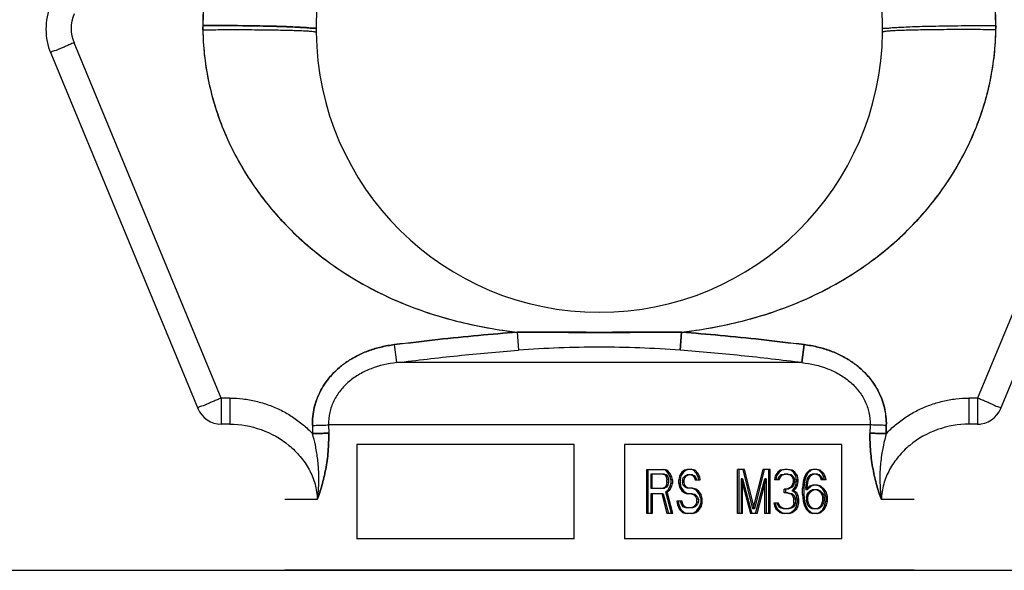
# Model space of a CAD drawing. Header units: millimetres. Extents: x 0 to 297, y 0 to 210.
# Tile 337 of 499: x 162.958 to 164.053, y 161.41 to 162.023. Entities that reach past the tile are written whole.
import ezdxf

# ---------------------------------------------------------------- set-up
doc = ezdxf.new("R2010")
doc.units = ezdxf.units.MM
doc.header["$LTSCALE"] = 16.335
doc.layers.get('0').update_dxf_attribs({"linetype": 'CONTINUOUS'})
doc.layers.add('001-M31079-X02', color=7, linetype='CONTINUOUS')

msp = doc.modelspace()

# ---------------------------------------------------------------- linework, layer by layer
at = {"color": 7, "linetype": 'Continuous'}
msp.add_line((161.7998, 161.4105), (164.6908, 161.4105), dxfattribs=at)
at = {"layer": '001-M31079-X02', "color": 7, "linetype": 'Continuous'}
for p, q in [((163.1613, 162.0166), (163.1613, 162.0118)), ((163.1613, 162.0166), (163.1613, 162.0134)), ((164.0433, 162.0118), (164.0433, 162.0166)), ((164.0433, 162.0118), (164.0433, 162.015)), ((163.2831, 161.5716), (163.2833, 161.5625)), ((163.9215, 161.5716), (163.9214, 161.5625))]:
    msp.add_line(p, q, dxfattribs=at)
at = {"layer": '001-M31079-X02', "color": 9, "linetype": 'Continuous'}
for p, q in [((164.0433, 162.0166), (164.0433, 162.0134)), ((163.1613, 162.0118), (163.1613, 162.015)), ((163.1817, 161.6021), (163.018, 161.9973)), ((164.1866, 161.9973), (164.0229, 161.6021)), ((162.9921, 161.9857), (163.1562, 161.5896)), ((164.0484, 161.5896), (164.2125, 161.9857)), ((163.5109, 161.6753), (163.5123, 161.6553)), ((163.5109, 161.6753), (163.5123, 161.6553)), ((163.6923, 161.6553), (163.6937, 161.6753)), ((163.6937, 161.6753), (163.6923, 161.6553)), ((163.3769, 161.6415), (163.3744, 161.6615)), ((163.3769, 161.6415), (163.3744, 161.6615)), ((163.8302, 161.6615), (163.8277, 161.6415)), ((163.8277, 161.6415), (163.8302, 161.6615)), ((163.8277, 161.6415), (163.3769, 161.6415)), ((163.1912, 161.6021), (163.1817, 161.6021)), ((163.1817, 161.6021), (163.1817, 161.5731)), ((163.1912, 161.6021), (163.1912, 161.5731)), ((164.0229, 161.6021), (164.0134, 161.6021)), ((164.0134, 161.6021), (164.0134, 161.5731)), ((164.0229, 161.6021), (164.0229, 161.5731)), ((163.1817, 161.5731), (163.1787, 161.5726)), ((163.1912, 161.5731), (163.1817, 161.5731)), ((163.2831, 161.5716), (163.2833, 161.5625)), ((163.9035, 161.5723), (163.3011, 161.5723)), ((163.9214, 161.5625), (163.9215, 161.5716)), ((164.0229, 161.5731), (164.0134, 161.5731)), ((164.0229, 161.5731), (164.0259, 161.5726)), ((163.2886, 161.4891), (163.2523, 161.4891)), ((163.9523, 161.4891), (163.916, 161.4891))]:
    msp.add_line(p, q, dxfattribs=at)
at = {"layer": '001-M31079-X02', "color": 6, "linetype": 'Continuous'}
for p, q in [((163.3011, 161.5723), (163.3013, 161.5632)), ((163.9035, 161.5723), (163.9033, 161.5632)), ((163.5743, 161.5505), (163.3326, 161.5505)), ((163.3326, 161.5505), (163.3326, 161.4455)), ((163.5743, 161.4455), (163.5743, 161.5505)), ((163.872, 161.5505), (163.6303, 161.5505)), ((163.6303, 161.5505), (163.6303, 161.4455)), ((163.872, 161.4455), (163.872, 161.5505)), ((163.6551, 161.5228), (163.6741, 161.5228)), ((163.6551, 161.4738), (163.6551, 161.5228)), ((163.6567, 161.4738), (163.6567, 161.5228)), ((163.6748, 161.5176), (163.6594, 161.5176)), ((163.6594, 161.5176), (163.6594, 161.502)), ((163.661, 161.502), (163.661, 161.5176)), ((163.6761, 161.5218), (163.6725, 161.5228)), ((163.6732, 161.5176), (163.6754, 161.5166)), ((163.6777, 161.5218), (163.6741, 161.5228)), ((163.6748, 161.5176), (163.677, 161.5166)), ((163.677, 161.5166), (163.6754, 161.5166)), ((163.6754, 161.5166), (163.6768, 161.5145)), ((163.6777, 161.5218), (163.6761, 161.5218)), ((163.679, 161.5186), (163.6761, 161.5218)), ((163.6784, 161.5145), (163.6768, 161.5145)), ((163.6768, 161.5145), (163.6775, 161.5113)), ((163.677, 161.5166), (163.6784, 161.5145)), ((163.6806, 161.5186), (163.6777, 161.5218)), ((163.6784, 161.5145), (163.6791, 161.5113)), ((163.6806, 161.5186), (163.679, 161.5186)), ((163.6812, 161.5145), (163.679, 161.5186)), ((163.6828, 161.5145), (163.6806, 161.5186)), ((163.6828, 161.5145), (163.6812, 161.5145)), ((163.6819, 161.5113), (163.6812, 161.5145)), ((163.6835, 161.5113), (163.6828, 161.5145)), ((163.6913, 161.5155), (163.6906, 161.5113)), ((163.6942, 161.5197), (163.6913, 161.5155)), ((163.6929, 161.5155), (163.6913, 161.5155)), ((163.6929, 161.5155), (163.6922, 161.5113)), ((163.6958, 161.5197), (163.6929, 161.5155)), ((163.6971, 161.5218), (163.6942, 161.5197)), ((163.6958, 161.5197), (163.6942, 161.5197)), ((163.6949, 161.5103), (163.6956, 161.5134)), ((163.6956, 161.5134), (163.6978, 161.5155)), ((163.6973, 161.5134), (163.6956, 161.5134)), ((163.6987, 161.5218), (163.6958, 161.5197)), ((163.6965, 161.5103), (163.6973, 161.5134)), ((163.7, 161.5228), (163.6971, 161.5218)), ((163.6987, 161.5218), (163.6971, 161.5218)), ((163.6973, 161.5134), (163.6994, 161.5155)), ((163.6978, 161.5155), (163.7, 161.5166)), ((163.6994, 161.5155), (163.6978, 161.5155)), ((163.7016, 161.5228), (163.6987, 161.5218)), ((163.6994, 161.5155), (163.7016, 161.5166)), ((163.7052, 161.5228), (163.7, 161.5228)), ((163.706, 161.5166), (163.7, 161.5166)), ((163.7072, 161.5218), (163.7036, 161.5228)), ((163.7043, 161.5166), (163.7065, 161.5155)), ((163.7089, 161.5218), (163.7052, 161.5228)), ((163.706, 161.5166), (163.7081, 161.5155)), ((163.7081, 161.5155), (163.7065, 161.5155)), ((163.7065, 161.5155), (163.708, 161.5134)), ((163.7089, 161.5218), (163.7072, 161.5218)), ((163.7101, 161.5186), (163.7072, 161.5218)), ((163.7096, 161.5134), (163.708, 161.5134)), ((163.708, 161.5134), (163.7087, 161.5113)), ((163.7081, 161.5155), (163.7096, 161.5134)), ((163.7117, 161.5186), (163.7089, 161.5218)), ((163.7096, 161.5134), (163.7103, 161.5113)), ((163.7117, 161.5186), (163.7101, 161.5186)), ((163.7123, 161.5145), (163.7101, 161.5186)), ((163.7139, 161.5145), (163.7117, 161.5186)), ((163.7139, 161.5145), (163.7123, 161.5145)), ((163.713, 161.5113), (163.7123, 161.5145)), ((163.7146, 161.5113), (163.7139, 161.5145)), ((163.7639, 161.5228), (163.7558, 161.5228)), ((163.7558, 161.4738), (163.7558, 161.5228)), ((163.7574, 161.5228), (163.7574, 161.4738)), ((163.7732, 161.479), (163.7623, 161.5228)), ((163.7748, 161.479), (163.7639, 161.5228)), ((163.784, 161.5228), (163.7732, 161.479)), ((163.7856, 161.5228), (163.7748, 161.479)), ((163.7922, 161.5228), (163.784, 161.5228)), ((163.7905, 161.5228), (163.7905, 161.4738)), ((163.7922, 161.4738), (163.7922, 161.5228)), ((163.7978, 161.5155), (163.7971, 161.5113)), ((163.8007, 161.5197), (163.7978, 161.5155)), ((163.7994, 161.5155), (163.7978, 161.5155)), ((163.7994, 161.5155), (163.7987, 161.5113)), ((163.8023, 161.5197), (163.7994, 161.5155)), ((163.8036, 161.5218), (163.8007, 161.5197)), ((163.8023, 161.5197), (163.8007, 161.5197)), ((163.8007, 161.5113), (163.8021, 161.5145)), ((163.8021, 161.5145), (163.8043, 161.5166)), ((163.8037, 161.5145), (163.8021, 161.5145)), ((163.8052, 161.5218), (163.8023, 161.5197)), ((163.8023, 161.5113), (163.8037, 161.5145)), ((163.8086, 161.5228), (163.8036, 161.5218)), ((163.8052, 161.5218), (163.8036, 161.5218)), ((163.8037, 161.5145), (163.8059, 161.5166)), ((163.8043, 161.5166), (163.8079, 161.5176)), ((163.8059, 161.5166), (163.8043, 161.5166)), ((163.8103, 161.5228), (163.8052, 161.5218)), ((163.8059, 161.5166), (163.8095, 161.5176)), ((163.8124, 161.5176), (163.8079, 161.5176)), ((163.8117, 161.5228), (163.8086, 161.5228)), ((163.8152, 161.5218), (163.8101, 161.5228)), ((163.8108, 161.5176), (163.8144, 161.5166)), ((163.8168, 161.5218), (163.8117, 161.5228)), ((163.8124, 161.5176), (163.8161, 161.5166)), ((163.8161, 161.5166), (163.8144, 161.5166)), ((163.8144, 161.5166), (163.8166, 161.5145)), ((163.8168, 161.5218), (163.8152, 161.5218)), ((163.8181, 161.5197), (163.8152, 161.5218)), ((163.8161, 161.5166), (163.8182, 161.5145)), ((163.8182, 161.5145), (163.8166, 161.5145)), ((163.8166, 161.5145), (163.8181, 161.5113)), ((163.8197, 161.5197), (163.8168, 161.5218)), ((163.8197, 161.5197), (163.8181, 161.5197)), ((163.821, 161.5155), (163.8181, 161.5197)), ((163.8182, 161.5145), (163.8197, 161.5113)), ((163.8226, 161.5155), (163.8197, 161.5197)), ((163.8226, 161.5155), (163.821, 161.5155)), ((163.8217, 161.5113), (163.821, 161.5155)), ((163.8233, 161.5113), (163.8226, 161.5155)), ((163.8304, 161.5145), (163.8289, 161.5093)), ((163.8326, 161.5186), (163.8304, 161.5145)), ((163.832, 161.5145), (163.8304, 161.5145)), ((163.832, 161.5145), (163.8305, 161.5093)), ((163.8342, 161.5186), (163.832, 161.5145)), ((163.8362, 161.5218), (163.8326, 161.5186)), ((163.8342, 161.5186), (163.8326, 161.5186)), ((163.8333, 161.5113), (163.8347, 161.5145)), ((163.8378, 161.5218), (163.8342, 161.5186)), ((163.8347, 161.5145), (163.8369, 161.5166)), ((163.8363, 161.5145), (163.8347, 161.5145)), ((163.8349, 161.5113), (163.8363, 161.5145)), ((163.8398, 161.5228), (163.8362, 161.5218)), ((163.8378, 161.5218), (163.8362, 161.5218)), ((163.8363, 161.5145), (163.8385, 161.5166)), ((163.8369, 161.5166), (163.8391, 161.5176)), ((163.8385, 161.5166), (163.8369, 161.5166)), ((163.8414, 161.5228), (163.8378, 161.5218)), ((163.8385, 161.5166), (163.8407, 161.5176)), ((163.845, 161.5176), (163.8391, 161.5176)), ((163.8443, 161.5228), (163.8398, 161.5228)), ((163.8463, 161.5218), (163.8427, 161.5228)), ((163.8434, 161.5176), (163.8456, 161.5166)), ((163.8479, 161.5218), (163.8443, 161.5228)), ((163.845, 161.5176), (163.8472, 161.5166)), ((163.8472, 161.5166), (163.8456, 161.5166)), ((163.8456, 161.5166), (163.8478, 161.5145)), ((163.8479, 161.5218), (163.8463, 161.5218)), ((163.8499, 161.5186), (163.8463, 161.5218)), ((163.8472, 161.5166), (163.8494, 161.5145)), ((163.8494, 161.5145), (163.8478, 161.5145)), ((163.8478, 161.5145), (163.8492, 161.5113)), ((163.8516, 161.5186), (163.8479, 161.5218)), ((163.8494, 161.5145), (163.8508, 161.5113)), ((163.8516, 161.5186), (163.8499, 161.5186)), ((163.8521, 161.5145), (163.8499, 161.5186)), ((163.8537, 161.5145), (163.8516, 161.5186)), ((163.8537, 161.5145), (163.8521, 161.5145)), ((163.8528, 161.5113), (163.8521, 161.5145)), ((163.8545, 161.5113), (163.8537, 161.5145)), ((163.6594, 161.502), (163.6748, 161.502)), ((163.6754, 161.503), (163.6732, 161.502)), ((163.677, 161.503), (163.6748, 161.502)), ((163.6768, 161.5051), (163.6754, 161.503)), ((163.677, 161.503), (163.6754, 161.503)), ((163.6775, 161.5082), (163.6768, 161.5051)), ((163.6784, 161.5051), (163.6768, 161.5051)), ((163.6784, 161.5051), (163.677, 161.503)), ((163.6791, 161.5113), (163.6775, 161.5113)), ((163.6775, 161.5082), (163.6775, 161.5113)), ((163.6791, 161.5082), (163.6775, 161.5082)), ((163.6791, 161.5082), (163.6784, 161.5051)), ((163.679, 161.4999), (163.6812, 161.504)), ((163.6791, 161.5113), (163.6791, 161.5082)), ((163.6806, 161.4999), (163.6828, 161.504)), ((163.6812, 161.504), (163.6819, 161.5072)), ((163.6828, 161.504), (163.6812, 161.504)), ((163.6835, 161.5113), (163.6819, 161.5113)), ((163.6819, 161.5113), (163.6819, 161.5072)), ((163.6835, 161.5072), (163.6819, 161.5072)), ((163.6828, 161.504), (163.6835, 161.5072)), ((163.6835, 161.5113), (163.6835, 161.5072)), ((163.6922, 161.5113), (163.6906, 161.5113)), ((163.6906, 161.5072), (163.6906, 161.5113)), ((163.6922, 161.5072), (163.6906, 161.5072)), ((163.6906, 161.5072), (163.6913, 161.503)), ((163.6929, 161.503), (163.6913, 161.503)), ((163.6913, 161.503), (163.6942, 161.4988)), ((163.6922, 161.5113), (163.6922, 161.5072)), ((163.6922, 161.5072), (163.6929, 161.503)), ((163.6929, 161.503), (163.6958, 161.4988)), ((163.6965, 161.5103), (163.6949, 161.5103)), ((163.6949, 161.5103), (163.6949, 161.5082)), ((163.6965, 161.5082), (163.6949, 161.5082)), ((163.6956, 161.5051), (163.6949, 161.5082)), ((163.6973, 161.5051), (163.6956, 161.5051)), ((163.6978, 161.503), (163.6956, 161.5051)), ((163.6965, 161.5082), (163.6965, 161.5103)), ((163.6973, 161.5051), (163.6965, 161.5082)), ((163.6994, 161.503), (163.6973, 161.5051)), ((163.6994, 161.503), (163.6978, 161.503)), ((163.7, 161.502), (163.6978, 161.503)), ((163.7016, 161.502), (163.6994, 161.503)), ((163.706, 161.502), (163.7, 161.502)), ((163.708, 161.5009), (163.7043, 161.502)), ((163.7096, 161.5009), (163.706, 161.502)), ((163.7087, 161.5113), (163.7146, 161.5113)), ((163.7617, 161.5124), (163.7601, 161.5124)), ((163.7601, 161.5124), (163.7601, 161.4738)), ((163.7601, 161.5124), (163.7703, 161.4738)), ((163.7617, 161.4738), (163.7617, 161.5124)), ((163.7617, 161.5124), (163.7719, 161.4738)), ((163.7761, 161.4738), (163.7862, 161.5124)), ((163.7777, 161.4738), (163.7878, 161.5124)), ((163.7878, 161.5124), (163.7862, 161.5124)), ((163.7862, 161.4738), (163.7862, 161.5124)), ((163.7878, 161.5124), (163.7878, 161.4738)), ((163.8023, 161.5113), (163.7971, 161.5113)), ((163.8152, 161.503), (163.8108, 161.5009)), ((163.8168, 161.503), (163.8124, 161.5009)), ((163.8166, 161.5051), (163.8152, 161.503)), ((163.8168, 161.503), (163.8152, 161.503)), ((163.8181, 161.5093), (163.8166, 161.5051)), ((163.8182, 161.5051), (163.8166, 161.5051)), ((163.8166, 161.4988), (163.8195, 161.502)), ((163.8182, 161.5051), (163.8168, 161.503)), ((163.8197, 161.5113), (163.8181, 161.5113)), ((163.8181, 161.5093), (163.8181, 161.5113)), ((163.8197, 161.5093), (163.8181, 161.5093)), ((163.8197, 161.5093), (163.8182, 161.5051)), ((163.8182, 161.4988), (163.8211, 161.502)), ((163.8195, 161.502), (163.821, 161.5051)), ((163.8211, 161.502), (163.8195, 161.502)), ((163.8197, 161.5113), (163.8197, 161.5093)), ((163.821, 161.5051), (163.8217, 161.5093)), ((163.8226, 161.5051), (163.821, 161.5051)), ((163.8211, 161.502), (163.8226, 161.5051)), ((163.8233, 161.5113), (163.8217, 161.5113)), ((163.8217, 161.5113), (163.8217, 161.5093)), ((163.8233, 161.5093), (163.8217, 161.5093)), ((163.8226, 161.5051), (163.8233, 161.5093)), ((163.8233, 161.5093), (163.8233, 161.5113)), ((163.8289, 161.5093), (163.8282, 161.502)), ((163.8298, 161.502), (163.8282, 161.502)), ((163.8282, 161.4947), (163.8282, 161.502)), ((163.8305, 161.5093), (163.8289, 161.5093)), ((163.8305, 161.5093), (163.8298, 161.502)), ((163.8298, 161.502), (163.8298, 161.4947)), ((163.8318, 161.502), (163.8326, 161.5082)), ((163.8362, 161.504), (163.8318, 161.4999)), ((163.8334, 161.502), (163.8318, 161.502)), ((163.8318, 161.502), (163.8318, 161.4999)), ((163.8326, 161.5082), (163.8333, 161.5113)), ((163.8342, 161.5082), (163.8326, 161.5082)), ((163.8349, 161.5113), (163.8333, 161.5113)), ((163.8334, 161.502), (163.8342, 161.5082)), ((163.8378, 161.504), (163.8334, 161.4999)), ((163.8334, 161.4999), (163.8334, 161.502)), ((163.8342, 161.5082), (163.8349, 161.5113)), ((163.8398, 161.5051), (163.8362, 161.504)), ((163.8378, 161.504), (163.8362, 161.504)), ((163.8414, 161.5051), (163.8378, 161.504)), ((163.845, 161.5051), (163.8398, 161.5051)), ((163.847, 161.504), (163.8434, 161.5051)), ((163.8487, 161.504), (163.845, 161.5051)), ((163.8487, 161.504), (163.847, 161.504)), ((163.8507, 161.5009), (163.847, 161.504)), ((163.8523, 161.5009), (163.8487, 161.504)), ((163.8545, 161.5113), (163.8492, 161.5113)), ((163.6734, 161.4957), (163.6594, 161.4957)), ((163.6594, 161.4957), (163.6594, 161.4738)), ((163.661, 161.4957), (163.661, 161.4738)), ((163.6717, 161.4957), (163.6775, 161.4738)), ((163.6734, 161.4957), (163.6791, 161.4738)), ((163.6761, 161.4978), (163.679, 161.4999)), ((163.6777, 161.4978), (163.6761, 161.4978)), ((163.6826, 161.4738), (163.6761, 161.4978)), ((163.6777, 161.4978), (163.6806, 161.4999)), ((163.6842, 161.4738), (163.6777, 161.4978)), ((163.6806, 161.4999), (163.679, 161.4999)), ((163.6958, 161.4988), (163.6942, 161.4988)), ((163.6942, 161.4988), (163.6971, 161.4968)), ((163.6958, 161.4988), (163.6987, 161.4968)), ((163.6987, 161.4968), (163.6971, 161.4968)), ((163.6971, 161.4968), (163.7, 161.4957)), ((163.6987, 161.4968), (163.7016, 161.4957)), ((163.706, 161.4957), (163.7, 161.4957)), ((163.7043, 161.4957), (163.7072, 161.4947)), ((163.706, 161.4957), (163.7089, 161.4947)), ((163.7089, 161.4947), (163.7072, 161.4947)), ((163.7072, 161.4947), (163.7094, 161.4926)), ((163.7096, 161.5009), (163.708, 161.5009)), ((163.7109, 161.4988), (163.708, 161.5009)), ((163.7089, 161.4947), (163.711, 161.4926)), ((163.711, 161.4926), (163.7094, 161.4926)), ((163.7094, 161.4926), (163.7109, 161.4895)), ((163.7125, 161.4988), (163.7096, 161.5009)), ((163.7125, 161.4988), (163.7109, 161.4988)), ((163.7138, 161.4947), (163.7109, 161.4988)), ((163.711, 161.4926), (163.7125, 161.4895)), ((163.7154, 161.4947), (163.7125, 161.4988)), ((163.7154, 161.4947), (163.7138, 161.4947)), ((163.7152, 161.4905), (163.7138, 161.4947)), ((163.7168, 161.4905), (163.7154, 161.4947)), ((163.8124, 161.5009), (163.8079, 161.5009)), ((163.8079, 161.4968), (163.8079, 161.5009)), ((163.8124, 161.4968), (163.8079, 161.4968)), ((163.8095, 161.5009), (163.8095, 161.4968)), ((163.8108, 161.4968), (163.8152, 161.4957)), ((163.8124, 161.4968), (163.8168, 161.4957)), ((163.8168, 161.4957), (163.8152, 161.4957)), ((163.8152, 161.4957), (163.8173, 161.4936)), ((163.8182, 161.4988), (163.8166, 161.4988)), ((163.8202, 161.4968), (163.8166, 161.4988)), ((163.8168, 161.4957), (163.819, 161.4936)), ((163.819, 161.4936), (163.8173, 161.4936)), ((163.8173, 161.4936), (163.8188, 161.4895)), ((163.8219, 161.4968), (163.8182, 161.4988)), ((163.819, 161.4936), (163.8204, 161.4895)), ((163.8219, 161.4968), (163.8202, 161.4968)), ((163.8217, 161.4936), (163.8202, 161.4968)), ((163.8233, 161.4936), (163.8217, 161.4936)), ((163.8224, 161.4895), (163.8217, 161.4936)), ((163.8233, 161.4936), (163.8219, 161.4968)), ((163.824, 161.4895), (163.8233, 161.4936)), ((163.8298, 161.4947), (163.8282, 161.4947)), ((163.8282, 161.4947), (163.8289, 161.4874)), ((163.8298, 161.4947), (163.8305, 161.4874)), ((163.8334, 161.4999), (163.8318, 161.4999)), ((163.8326, 161.4915), (163.8333, 161.4947)), ((163.8342, 161.4915), (163.8326, 161.4915)), ((163.8326, 161.4915), (163.8326, 161.4884)), ((163.8333, 161.4947), (163.8347, 161.4968)), ((163.8349, 161.4947), (163.8333, 161.4947)), ((163.8342, 161.4915), (163.8349, 161.4947)), ((163.8342, 161.4884), (163.8342, 161.4915)), ((163.8347, 161.4968), (163.8369, 161.4988)), ((163.8363, 161.4968), (163.8347, 161.4968)), ((163.8349, 161.4947), (163.8363, 161.4968)), ((163.8363, 161.4968), (163.8385, 161.4988)), ((163.8369, 161.4988), (163.8391, 161.4999)), ((163.8385, 161.4988), (163.8369, 161.4988)), ((163.8385, 161.4988), (163.8407, 161.4999)), ((163.8458, 161.4999), (163.8391, 161.4999)), ((163.8441, 161.4999), (163.8463, 161.4988)), ((163.8458, 161.4999), (163.8479, 161.4988)), ((163.8479, 161.4988), (163.8463, 161.4988)), ((163.8463, 161.4988), (163.8485, 161.4968)), ((163.8479, 161.4988), (163.8501, 161.4968)), ((163.8501, 161.4968), (163.8485, 161.4968)), ((163.8485, 161.4968), (163.8499, 161.4947)), ((163.8516, 161.4947), (163.8499, 161.4947)), ((163.8499, 161.4947), (163.8507, 161.4915)), ((163.8501, 161.4968), (163.8516, 161.4947)), ((163.8507, 161.5009), (163.8523, 161.5009)), ((163.8528, 161.4978), (163.8507, 161.5009)), ((163.8507, 161.4915), (163.8523, 161.4915)), ((163.8507, 161.4884), (163.8507, 161.4915)), ((163.8516, 161.4947), (163.8523, 161.4915)), ((163.8545, 161.4978), (163.8523, 161.5009)), ((163.8523, 161.4915), (163.8523, 161.4884)), ((163.8545, 161.4978), (163.8528, 161.4978)), ((163.8543, 161.4926), (163.8528, 161.4978)), ((163.8559, 161.4926), (163.8543, 161.4926)), ((163.8543, 161.4926), (163.8543, 161.4874)), ((163.8559, 161.4926), (163.8545, 161.4978)), ((163.8559, 161.4874), (163.8559, 161.4926)), ((163.6944, 161.4874), (163.6884, 161.4874)), ((163.6884, 161.4874), (163.6891, 161.4832)), ((163.6907, 161.4832), (163.6891, 161.4832)), ((163.6891, 161.4832), (163.6913, 161.478)), ((163.69, 161.4874), (163.6907, 161.4832)), ((163.6907, 161.4832), (163.6929, 161.478)), ((163.6935, 161.4842), (163.6927, 161.4874)), ((163.6951, 161.4842), (163.6935, 161.4842)), ((163.6956, 161.4811), (163.6935, 161.4842)), ((163.6951, 161.4842), (163.6944, 161.4874)), ((163.6973, 161.4811), (163.6951, 161.4842)), ((163.6973, 161.4811), (163.6956, 161.4811)), ((163.6985, 161.4801), (163.6956, 161.4811)), ((163.7002, 161.4801), (163.6973, 161.4811)), ((163.706, 161.4801), (163.6985, 161.4801)), ((163.7072, 161.4811), (163.7043, 161.4801)), ((163.7089, 161.4811), (163.706, 161.4801)), ((163.7094, 161.4832), (163.7072, 161.4811)), ((163.7089, 161.4811), (163.7072, 161.4811)), ((163.711, 161.4832), (163.7089, 161.4811)), ((163.7109, 161.4863), (163.7094, 161.4832)), ((163.711, 161.4832), (163.7094, 161.4832)), ((163.7125, 161.4895), (163.7109, 161.4895)), ((163.7109, 161.4863), (163.7109, 161.4895)), ((163.7125, 161.4863), (163.7109, 161.4863)), ((163.7109, 161.4769), (163.7138, 161.4811)), ((163.7125, 161.4863), (163.711, 161.4832)), ((163.7125, 161.4895), (163.7125, 161.4863)), ((163.7125, 161.4769), (163.7154, 161.4811)), ((163.7138, 161.4811), (163.7152, 161.4853)), ((163.7154, 161.4811), (163.7138, 161.4811)), ((163.7168, 161.4905), (163.7152, 161.4905)), ((163.7152, 161.4905), (163.7152, 161.4853)), ((163.7168, 161.4853), (163.7152, 161.4853)), ((163.7154, 161.4811), (163.7168, 161.4853)), ((163.7168, 161.4853), (163.7168, 161.4905)), ((163.8016, 161.4853), (163.7963, 161.4853)), ((163.7963, 161.4853), (163.7971, 161.4822)), ((163.7987, 161.4822), (163.7971, 161.4822)), ((163.7971, 161.4822), (163.7985, 161.479)), ((163.798, 161.4853), (163.7987, 161.4822)), ((163.7987, 161.4822), (163.8001, 161.479)), ((163.8007, 161.4832), (163.8, 161.4853)), ((163.8023, 161.4832), (163.8007, 161.4832)), ((163.8021, 161.4811), (163.8007, 161.4832)), ((163.8023, 161.4832), (163.8016, 161.4853)), ((163.8037, 161.4811), (163.8021, 161.4811)), ((163.8036, 161.4801), (163.8021, 161.4811)), ((163.8037, 161.4811), (163.8023, 161.4832)), ((163.8052, 161.4801), (163.8036, 161.4801)), ((163.8072, 161.479), (163.8036, 161.4801)), ((163.8052, 161.4801), (163.8037, 161.4811)), ((163.8088, 161.479), (163.8052, 161.4801)), ((163.8152, 161.4801), (163.8115, 161.479)), ((163.8168, 161.4801), (163.8132, 161.479)), ((163.8166, 161.4811), (163.8152, 161.4801)), ((163.8168, 161.4801), (163.8152, 161.4801)), ((163.8181, 161.4832), (163.8166, 161.4811)), ((163.8182, 161.4811), (163.8166, 161.4811)), ((163.8182, 161.4811), (163.8168, 161.4801)), ((163.8188, 161.4853), (163.8181, 161.4832)), ((163.8197, 161.4832), (163.8181, 161.4832)), ((163.8197, 161.4832), (163.8182, 161.4811)), ((163.8204, 161.4895), (163.8188, 161.4895)), ((163.8188, 161.4853), (163.8188, 161.4895)), ((163.8204, 161.4853), (163.8188, 161.4853)), ((163.8204, 161.4853), (163.8197, 161.4832)), ((163.8202, 161.479), (163.8217, 161.4822)), ((163.8204, 161.4895), (163.8204, 161.4853)), ((163.8217, 161.4822), (163.8224, 161.4853)), ((163.8217, 161.4822), (163.8233, 161.4822)), ((163.8219, 161.479), (163.8233, 161.4822)), ((163.824, 161.4895), (163.8224, 161.4895)), ((163.8224, 161.4895), (163.8224, 161.4853)), ((163.824, 161.4853), (163.8224, 161.4853)), ((163.8233, 161.4822), (163.824, 161.4853)), ((163.824, 161.4853), (163.824, 161.4895)), ((163.8305, 161.4874), (163.8289, 161.4874)), ((163.8289, 161.4874), (163.8304, 161.4822)), ((163.832, 161.4822), (163.8304, 161.4822)), ((163.8304, 161.4822), (163.8326, 161.478)), ((163.8305, 161.4874), (163.832, 161.4822)), ((163.832, 161.4822), (163.8342, 161.478)), ((163.8342, 161.4884), (163.8326, 161.4884)), ((163.8333, 161.4853), (163.8326, 161.4884)), ((163.8349, 161.4853), (163.8333, 161.4853)), ((163.8347, 161.4822), (163.8333, 161.4853)), ((163.8349, 161.4853), (163.8342, 161.4884)), ((163.8363, 161.4822), (163.8347, 161.4822)), ((163.8369, 161.4801), (163.8347, 161.4822)), ((163.8363, 161.4822), (163.8349, 161.4853)), ((163.8385, 161.4801), (163.8363, 161.4822)), ((163.8385, 161.4801), (163.8369, 161.4801)), ((163.8391, 161.479), (163.8369, 161.4801)), ((163.8407, 161.479), (163.8385, 161.4801)), ((163.8463, 161.4801), (163.8441, 161.479)), ((163.8479, 161.4801), (163.8458, 161.479)), ((163.8485, 161.4822), (163.8463, 161.4801)), ((163.8479, 161.4801), (163.8463, 161.4801)), ((163.8501, 161.4822), (163.8479, 161.4801)), ((163.8499, 161.4853), (163.8485, 161.4822)), ((163.8501, 161.4822), (163.8485, 161.4822)), ((163.8507, 161.4884), (163.8499, 161.4853)), ((163.8516, 161.4853), (163.8499, 161.4853)), ((163.8516, 161.4853), (163.8501, 161.4822)), ((163.8523, 161.4884), (163.8507, 161.4884)), ((163.8507, 161.478), (163.8528, 161.4822)), ((163.8523, 161.4884), (163.8516, 161.4853)), ((163.8523, 161.478), (163.8545, 161.4822)), ((163.8528, 161.4822), (163.8543, 161.4874)), ((163.8545, 161.4822), (163.8528, 161.4822)), ((163.8559, 161.4874), (163.8543, 161.4874)), ((163.8545, 161.4822), (163.8559, 161.4874)), ((163.661, 161.4738), (163.6551, 161.4738)), ((163.6842, 161.4738), (163.6775, 161.4738)), ((163.6929, 161.478), (163.6913, 161.478)), ((163.6913, 161.478), (163.6949, 161.4749)), ((163.6929, 161.478), (163.6965, 161.4749)), ((163.6965, 161.4749), (163.6949, 161.4749)), ((163.6949, 161.4749), (163.6985, 161.4738)), ((163.6965, 161.4749), (163.7002, 161.4738)), ((163.706, 161.4738), (163.6985, 161.4738)), ((163.7043, 161.4738), (163.708, 161.4749)), ((163.706, 161.4738), (163.7096, 161.4749)), ((163.708, 161.4749), (163.7109, 161.4769)), ((163.7096, 161.4749), (163.708, 161.4749)), ((163.7096, 161.4749), (163.7125, 161.4769)), ((163.7125, 161.4769), (163.7109, 161.4769)), ((163.7617, 161.4738), (163.7558, 161.4738)), ((163.7777, 161.4738), (163.7703, 161.4738)), ((163.7748, 161.479), (163.7732, 161.479)), ((163.7922, 161.4738), (163.7862, 161.4738)), ((163.8001, 161.479), (163.7985, 161.479)), ((163.7985, 161.479), (163.8007, 161.4769)), ((163.8001, 161.479), (163.8023, 161.4769)), ((163.8023, 161.4769), (163.8007, 161.4769)), ((163.8007, 161.4769), (163.8036, 161.4749)), ((163.8023, 161.4769), (163.8052, 161.4749)), ((163.8052, 161.4749), (163.8036, 161.4749)), ((163.8036, 161.4749), (163.8065, 161.4738)), ((163.8052, 161.4749), (163.8081, 161.4738)), ((163.8139, 161.4738), (163.8065, 161.4738)), ((163.8132, 161.479), (163.8072, 161.479)), ((163.8123, 161.4738), (163.8152, 161.4749)), ((163.8139, 161.4738), (163.8168, 161.4749)), ((163.8152, 161.4749), (163.8181, 161.4769)), ((163.8168, 161.4749), (163.8152, 161.4749)), ((163.8168, 161.4749), (163.8197, 161.4769)), ((163.8181, 161.4769), (163.8202, 161.479)), ((163.8197, 161.4769), (163.8181, 161.4769)), ((163.8197, 161.4769), (163.8219, 161.479)), ((163.8219, 161.479), (163.8202, 161.479)), ((163.8342, 161.478), (163.8326, 161.478)), ((163.8326, 161.478), (163.8362, 161.4749)), ((163.8342, 161.478), (163.8378, 161.4749)), ((163.8378, 161.4749), (163.8362, 161.4749)), ((163.8362, 161.4749), (163.8398, 161.4738)), ((163.8378, 161.4749), (163.8414, 161.4738)), ((163.8458, 161.479), (163.8391, 161.479)), ((163.845, 161.4738), (163.8398, 161.4738)), ((163.8434, 161.4738), (163.847, 161.4749)), ((163.845, 161.4738), (163.8487, 161.4749)), ((163.847, 161.4749), (163.8507, 161.478)), ((163.8487, 161.4749), (163.847, 161.4749)), ((163.8487, 161.4749), (163.8523, 161.478)), ((163.8523, 161.478), (163.8507, 161.478)), ((163.5743, 161.4455), (163.3326, 161.4455)), ((163.872, 161.4455), (163.6303, 161.4455)), ((163.9523, 161.4105), (163.2523, 161.4105))]:
    msp.add_line(p, q, dxfattribs=at)
at = {"layer": '001-M31079-X02', "color": 7, "linetype": 'Continuous'}
msp.add_arc((163.6023, 162.0166), 0.441, 0, 180, dxfattribs=at)
at = {"layer": '001-M31079-X02', "color": 6, "linetype": 'Continuous'}
msp.add_arc((163.6023, 162.0125), 0.315, 359.3702, 180.6298, dxfattribs=at)
at = {"layer": '001-M31079-X02', "color": 9, "linetype": 'Continuous'}
for centre, radius, start, end in [((163.0568, 162.0125), 0.07, 157.5, 202.5), ((163.0568, 162.0134), 0.042, 157.5027, 202.4973), ((163.6023, 162.0125), 0.315, 180.6298, 359.3702), ((163.6023, 200.263), 38.5878, 269.86427, 270.13573), ((163.1817, 161.6011), 0.028, 202.5, 270), ((164.0229, 161.6011), 0.028, 270, 337.5)]:
    msp.add_arc(centre, radius, start, end, dxfattribs=at)
for points, knots in [([(164.0433, 162.0166), (164.0433, 162.0298), (164.0421, 162.0562), (164.0368, 162.0955), (164.028, 162.1341), (164.0157, 162.1718), (164.0001, 162.2083), (163.9814, 162.2432), (163.9595, 162.2762), (163.9348, 162.3072), (163.9074, 162.3358), (163.8776, 162.3619), (163.8455, 162.3852), (163.8115, 162.4055), (163.7758, 162.4227), (163.7387, 162.4366), (163.7005, 162.4471), (163.6616, 162.4542), (163.6221, 162.4578), (163.5825, 162.4578), (163.543, 162.4542), (163.5041, 162.4471), (163.4659, 162.4366), (163.4288, 162.4227), (163.3931, 162.4055), (163.3591, 162.3852), (163.327, 162.3619), (163.2972, 162.3358), (163.2698, 162.3072), (163.2451, 162.2762), (163.2232, 162.2432), (163.2045, 162.2083), (163.1889, 162.1718), (163.1766, 162.1341), (163.1678, 162.0955), (163.1625, 162.0562), (163.1613, 162.0298), (163.1613, 162.0166)], [0, 0, 0, 0, 0.028575, 0.057156, 0.085737, 0.114317, 0.142895, 0.171472, 0.200048, 0.228622, 0.257194, 0.285764, 0.314333, 0.342901, 0.371466, 0.400031, 0.428594, 0.457157, 0.485719, 0.514281, 0.542844, 0.571406, 0.59997, 0.628534, 0.6571, 0.685667, 0.714236, 0.742807, 0.771379, 0.799953, 0.828529, 0.857106, 0.885684, 0.914264, 0.942844, 0.971426, 1, 1, 1, 1]), ([(163.2873, 162.0125), (163.2873, 162.0137), (163.2829, 162.0132), (163.2791, 162.0141), (163.2728, 162.0144), (163.2654, 162.0148), (163.2563, 162.0152), (163.2459, 162.0156), (163.2341, 162.0159), (163.2211, 162.0161), (163.207, 162.0163), (163.1922, 162.0165), (163.1768, 162.0166), (163.1664, 162.0166), (163.1613, 162.0166)], [0, 0, 0, 0, 0.02982, 0.064811, 0.111629, 0.171497, 0.24316, 0.326315, 0.419777, 0.524502, 0.635428, 0.753215, 0.877723, 1, 1, 1, 1]), ([(163.1613, 162.0166), (163.1663, 162.0166), (163.1764, 162.0166), (163.1911, 162.0165), (163.2053, 162.0164), (163.2187, 162.0162), (163.2314, 162.0159), (163.2432, 162.0156), (163.2539, 162.0153), (163.2635, 162.0149), (163.2714, 162.0144), (163.2783, 162.0142), (163.2825, 162.0132), (163.2873, 162.0138), (163.2873, 162.0125)], [0, 0, 0, 0, 0.119326, 0.238323, 0.350682, 0.456135, 0.557526, 0.651234, 0.73688, 0.812698, 0.878047, 0.929721, 0.967962, 1, 1, 1, 1]), ([(163.9173, 162.0125), (163.9173, 162.0137), (163.9217, 162.0132), (163.9255, 162.0141), (163.9318, 162.0144), (163.9392, 162.0148), (163.9483, 162.0152), (163.9587, 162.0156), (163.9705, 162.0159), (163.9835, 162.0161), (163.9976, 162.0163), (164.0124, 162.0165), (164.0278, 162.0166), (164.0382, 162.0166), (164.0433, 162.0166)], [0, 0, 0, 0, 0.02982, 0.064811, 0.11163, 0.171497, 0.243161, 0.326316, 0.419778, 0.524502, 0.635429, 0.753216, 0.877724, 1, 1, 1, 1]), ([(163.1613, 162.0118), (163.1689, 162.0119), (163.1843, 162.012), (163.2072, 162.012), (163.2292, 162.0119), (163.2464, 162.0116), (163.2586, 162.0113), (163.2662, 162.0111), (163.2727, 162.0108), (163.278, 162.0105), (163.282, 162.0102), (163.2849, 162.0098), (163.2863, 162.0095), (163.2873, 162.0092), (163.2873, 162.009)], [0, 0, 0, 0, 0.180599, 0.365648, 0.544133, 0.703922, 0.773279, 0.834152, 0.885712, 0.927563, 0.95952, 0.981825, 0.994942, 1, 1, 1, 1]), ([(163.1613, 162.0118), (163.1616, 161.9891), (163.1675, 161.9437), (163.191, 161.8797), (163.227, 161.8223), (163.2728, 161.7736), (163.3263, 161.7344), (163.385, 161.7051), (163.447, 161.6854), (163.4896, 161.6779), (163.5109, 161.6753)], [0, 0, 0, 0, 0.128514, 0.256351, 0.383132, 0.508688, 0.633005, 0.756182, 0.878418, 1, 1, 1, 1]), ([(163.6937, 161.6753), (163.715, 161.6779), (163.7576, 161.6854), (163.8196, 161.7051), (163.8783, 161.7344), (163.9318, 161.7736), (163.9777, 161.8223), (164.0136, 161.8797), (164.0371, 161.9437), (164.043, 161.9891), (164.0433, 162.0118)], [0, 0, 0, 0, 0.121582, 0.243818, 0.366995, 0.491312, 0.616868, 0.743649, 0.871486, 1, 1, 1, 1]), ([(164.0433, 162.0118), (164.0357, 162.0119), (164.0203, 162.012), (163.9974, 162.012), (163.9754, 162.0119), (163.9582, 162.0116), (163.946, 162.0113), (163.9384, 162.0111), (163.9319, 162.0108), (163.9266, 162.0105), (163.9227, 162.0102), (163.9197, 162.0098), (163.9183, 162.0095), (163.9173, 162.0092), (163.9173, 162.009)], [0, 0, 0, 0, 0.180599, 0.365648, 0.544133, 0.703922, 0.773279, 0.834152, 0.885712, 0.927563, 0.95952, 0.981825, 0.994942, 1, 1, 1, 1]), ([(163.018, 161.9973), (163.0165, 161.9967), (163.0135, 161.9954), (163.0091, 161.9936), (163.0051, 161.9918), (163.0013, 161.9903), (162.9977, 161.9881), (162.9913, 161.9877), (162.9921, 161.9857)], [0, 0, 0, 0, 0.172868, 0.340789, 0.498583, 0.641385, 0.764796, 1, 1, 1, 1]), ([(163.5109, 161.6753), (163.4966, 161.6743), (163.4671, 161.6719), (163.4216, 161.6672), (163.3904, 161.6635), (163.3744, 161.6615)], [0, 0, 0, 0, 0.313983, 0.64732, 1, 1, 1, 1]), ([(163.6937, 161.6753), (163.6729, 161.6754), (163.6328, 161.6752), (163.5718, 161.6752), (163.5317, 161.6754), (163.5109, 161.6753)], [0, 0, 0, 0, 0.341255, 0.65875, 1, 1, 1, 1]), ([(163.8302, 161.6615), (163.8142, 161.6635), (163.7831, 161.6672), (163.7376, 161.6719), (163.708, 161.6743), (163.6937, 161.6753)], [0, 0, 0, 0, 0.35268, 0.686017, 1, 1, 1, 1]), ([(163.3744, 161.6615), (163.3694, 161.6609), (163.3598, 161.6592), (163.3461, 161.6552), (163.3338, 161.6499), (163.3229, 161.6436), (163.3133, 161.6364), (163.305, 161.6285), (163.298, 161.6199), (163.2924, 161.6108), (163.288, 161.6013), (163.285, 161.5915), (163.2833, 161.5816), (163.283, 161.5749), (163.2831, 161.5716)], [0, 0, 0, 0, 0.107248, 0.208031, 0.302685, 0.392012, 0.476842, 0.557967, 0.636039, 0.71167, 0.785547, 0.858189, 0.929779, 1, 1, 1, 1]), ([(163.3769, 161.6415), (163.3995, 161.6443), (163.4445, 161.6495), (163.4897, 161.6537), (163.5123, 161.6553)], [0, 0, 0, 0, 0.500713, 1, 1, 1, 1]), ([(163.6923, 161.6553), (163.6773, 161.6564), (163.6473, 161.6581), (163.6023, 161.6591), (163.5573, 161.6581), (163.5273, 161.6564), (163.5123, 161.6553)], [0, 0, 0, 0, 0.250568, 0.5, 0.749432, 1, 1, 1, 1]), ([(163.8277, 161.6415), (163.8051, 161.6443), (163.7601, 161.6495), (163.7149, 161.6537), (163.6923, 161.6553)], [0, 0, 0, 0, 0.500713, 1, 1, 1, 1]), ([(163.9215, 161.5716), (163.9216, 161.5749), (163.9213, 161.5816), (163.9196, 161.5915), (163.9166, 161.6013), (163.9122, 161.6108), (163.9066, 161.6199), (163.8996, 161.6285), (163.8913, 161.6364), (163.8817, 161.6436), (163.8708, 161.6499), (163.8585, 161.6552), (163.8448, 161.6592), (163.8352, 161.6609), (163.8302, 161.6615)], [0, 0, 0, 0, 0.070278, 0.141913, 0.214561, 0.288425, 0.364052, 0.442118, 0.52324, 0.608071, 0.697382, 0.792005, 0.892756, 1, 1, 1, 1]), ([(163.3769, 161.6415), (163.3673, 161.6404), (163.3529, 161.6372), (163.3355, 161.629), (163.3238, 161.6209), (163.314, 161.6109), (163.3065, 161.5991), (163.3019, 161.5861), (163.301, 161.5769), (163.3011, 161.5723)], [0, 0, 0, 0, 0.258475, 0.385509, 0.510919, 0.63479, 0.757331, 0.878888, 1, 1, 1, 1]), ([(163.8277, 161.6415), (163.8373, 161.6404), (163.8517, 161.6372), (163.8691, 161.629), (163.8808, 161.6209), (163.8907, 161.6109), (163.8981, 161.5991), (163.9027, 161.5861), (163.9036, 161.5769), (163.9035, 161.5723)], [0, 0, 0, 0, 0.258475, 0.385509, 0.510919, 0.63479, 0.757331, 0.878888, 1, 1, 1, 1]), ([(163.1817, 161.6021), (163.1802, 161.6014), (163.1772, 161.6002), (163.1729, 161.5984), (163.1689, 161.5966), (163.165, 161.5951), (163.1614, 161.5929), (163.155, 161.5925), (163.1558, 161.5904)], [0, 0, 0, 0, 0.170928, 0.339362, 0.49806, 0.640962, 0.764409, 1, 1, 1, 1]), ([(163.1912, 161.6021), (163.1961, 161.6021), (163.2059, 161.6015), (163.2205, 161.5989), (163.2347, 161.5946), (163.2484, 161.5887), (163.2612, 161.5814), (163.2729, 161.5726), (163.28, 161.566), (163.2833, 161.5625)], [0, 0, 0, 0, 0.142409, 0.286032, 0.430381, 0.574801, 0.718483, 0.860524, 1, 1, 1, 1]), ([(163.9214, 161.5625), (163.9246, 161.566), (163.9317, 161.5726), (163.9434, 161.5814), (163.9562, 161.5888), (163.9699, 161.5946), (163.9842, 161.5989), (163.9987, 161.6015), (164.0085, 161.6021), (164.0134, 161.6021)], [0, 0, 0, 0, 0.139407, 0.281547, 0.425273, 0.569753, 0.714131, 0.857816, 1, 1, 1, 1]), ([(164.0488, 161.5904), (164.0493, 161.5916), (164.0435, 161.5923), (164.0406, 161.5947), (164.0358, 161.5966), (164.0318, 161.5984), (164.0274, 161.6002), (164.0244, 161.6014), (164.0229, 161.6021)], [0, 0, 0, 0, 0.135324, 0.35878, 0.501642, 0.659396, 0.827316, 1, 1, 1, 1]), ([(163.1912, 161.5731), (163.203, 161.5731), (163.2268, 161.5689), (163.2531, 161.5541), (163.27, 161.5374), (163.2801, 161.5228), (163.2867, 161.5065), (163.2884, 161.4949), (163.2886, 161.4891)], [0, 0, 0, 0, 0.25143, 0.503272, 0.628972, 0.753715, 0.877314, 1, 1, 1, 1]), ([(163.2831, 161.5716), (163.2849, 161.5717), (163.2885, 161.5718), (163.2934, 161.5719), (163.2976, 161.5721), (163.3001, 161.5722), (163.3011, 161.5723)], [0, 0, 0, 0, 0.304503, 0.5896, 0.826919, 1, 1, 1, 1]), ([(163.9215, 161.5716), (163.9197, 161.5717), (163.9161, 161.5718), (163.9112, 161.5719), (163.907, 161.5721), (163.9045, 161.5722), (163.9035, 161.5723)], [0, 0, 0, 0, 0.304503, 0.5896, 0.826919, 1, 1, 1, 1]), ([(164.0134, 161.5731), (164.0016, 161.5731), (163.9778, 161.5689), (163.9515, 161.5541), (163.9346, 161.5374), (163.9246, 161.5228), (163.9179, 161.5065), (163.9162, 161.4949), (163.916, 161.4891)], [0, 0, 0, 0, 0.25143, 0.503272, 0.628972, 0.753715, 0.877314, 1, 1, 1, 1]), ([(163.2833, 161.5625), (163.285, 161.5625), (163.2885, 161.5626), (163.2934, 161.5628), (163.2977, 161.5629), (163.3002, 161.5631), (163.3013, 161.5632)], [0, 0, 0, 0, 0.292513, 0.575188, 0.818321, 1, 1, 1, 1]), ([(163.3013, 161.5632), (163.3002, 161.5631), (163.2977, 161.5629), (163.2934, 161.5628), (163.2885, 161.5626), (163.285, 161.5625), (163.2833, 161.5625)], [0, 0, 0, 0, 0.181684, 0.424818, 0.707491, 1, 1, 1, 1]), ([(163.2886, 161.4891), (163.2894, 161.4942), (163.2904, 161.5046), (163.2904, 161.5201), (163.289, 161.5353), (163.2867, 161.5494), (163.2845, 161.5583), (163.2833, 161.5625)], [0, 0, 0, 0, 0.207564, 0.421591, 0.628947, 0.822617, 1, 1, 1, 1]), ([(163.3013, 161.5632), (163.3014, 161.5563), (163.301, 161.5428), (163.2983, 161.5233), (163.2941, 161.5054), (163.2905, 161.4943), (163.2886, 161.4891)], [0, 0, 0, 0, 0.273916, 0.536495, 0.779955, 1, 1, 1, 1]), ([(163.2886, 161.4891), (163.2905, 161.4943), (163.2941, 161.5054), (163.2983, 161.5233), (163.301, 161.5428), (163.3014, 161.5563), (163.3013, 161.5632)], [0, 0, 0, 0, 0.220045, 0.463505, 0.726083, 1, 1, 1, 1]), ([(163.916, 161.4891), (163.9141, 161.4943), (163.9105, 161.5054), (163.9063, 161.5233), (163.9036, 161.5428), (163.9032, 161.5563), (163.9033, 161.5632)], [0, 0, 0, 0, 0.220045, 0.463505, 0.726083, 1, 1, 1, 1]), ([(163.9033, 161.5632), (163.9032, 161.5563), (163.9036, 161.5428), (163.9063, 161.5233), (163.9105, 161.5054), (163.9141, 161.4943), (163.916, 161.4891)], [0, 0, 0, 0, 0.273917, 0.536495, 0.779955, 1, 1, 1, 1]), ([(163.9214, 161.5625), (163.9196, 161.5625), (163.9161, 161.5626), (163.9112, 161.5628), (163.9069, 161.5629), (163.9044, 161.5631), (163.9033, 161.5632)], [0, 0, 0, 0, 0.292512, 0.575186, 0.818319, 1, 1, 1, 1]), ([(163.9033, 161.5632), (163.9044, 161.5631), (163.9069, 161.5629), (163.9112, 161.5628), (163.9161, 161.5626), (163.9196, 161.5625), (163.9214, 161.5625)], [0, 0, 0, 0, 0.181684, 0.424818, 0.707491, 1, 1, 1, 1]), ([(163.9214, 161.5625), (163.9202, 161.5582), (163.9179, 161.5493), (163.9156, 161.5352), (163.9142, 161.5201), (163.9142, 161.5046), (163.9152, 161.4942), (163.916, 161.4891)], [0, 0, 0, 0, 0.178771, 0.371864, 0.578833, 0.792671, 1, 1, 1, 1])]:
    msp.add_open_spline(points, degree=3, knots=knots, dxfattribs=at)
at = {"layer": '001-M31079-X02', "color": 7, "linetype": 'Continuous'}
for points, knots in [([(163.1613, 162.0118), (163.1614, 162.0025), (163.1625, 161.9839), (163.1669, 161.956), (163.174, 161.928), (163.1839, 161.9002), (163.1965, 161.873), (163.2119, 161.8465), (163.23, 161.8212), (163.2507, 161.7971), (163.274, 161.7746), (163.2998, 161.7538), (163.328, 161.7349), (163.3587, 161.7181), (163.392, 161.7036), (163.4281, 161.6913), (163.468, 161.6815), (163.4961, 161.6772), (163.5109, 161.6753)], [0, 0, 0, 0, 0.052181, 0.105354, 0.159651, 0.215126, 0.271704, 0.32921, 0.387812, 0.447543, 0.508501, 0.570744, 0.634508, 0.700129, 0.768169, 0.839498, 0.915758, 1, 1, 1, 1]), ([(163.6937, 161.6753), (163.7085, 161.6772), (163.7366, 161.6815), (163.7765, 161.6913), (163.8127, 161.7036), (163.8459, 161.7181), (163.8766, 161.7349), (163.9048, 161.7538), (163.9306, 161.7746), (163.9539, 161.7971), (163.9746, 161.8212), (163.9927, 161.8465), (164.0081, 161.873), (164.0207, 161.9002), (164.0306, 161.928), (164.0377, 161.956), (164.0421, 161.9839), (164.0432, 162.0025), (164.0433, 162.0118)], [0, 0, 0, 0, 0.084241, 0.160502, 0.23183, 0.299871, 0.365492, 0.429256, 0.491499, 0.552457, 0.612188, 0.67079, 0.728296, 0.784874, 0.84035, 0.894647, 0.94782, 1, 1, 1, 1]), ([(163.3744, 161.6615), (163.3904, 161.6635), (163.4216, 161.6672), (163.4671, 161.6719), (163.4966, 161.6743), (163.5109, 161.6753)], [0, 0, 0, 0, 0.352866, 0.686157, 1, 1, 1, 1]), ([(163.6937, 161.6753), (163.708, 161.6743), (163.7375, 161.6719), (163.783, 161.6672), (163.8142, 161.6635), (163.8302, 161.6615)], [0, 0, 0, 0, 0.313843, 0.647134, 1, 1, 1, 1]), ([(163.2831, 161.5716), (163.283, 161.575), (163.2833, 161.5817), (163.2851, 161.5917), (163.2881, 161.6015), (163.2925, 161.6109), (163.2981, 161.62), (163.3051, 161.6286), (163.3133, 161.6365), (163.3229, 161.6436), (163.3338, 161.6499), (163.3461, 161.6551), (163.3597, 161.6592), (163.3694, 161.6609), (163.3744, 161.6615)], [0, 0, 0, 0, 0.071456, 0.143201, 0.215645, 0.289352, 0.3649, 0.44284, 0.523767, 0.608375, 0.697396, 0.791631, 0.892104, 1, 1, 1, 1]), ([(163.8302, 161.6615), (163.8353, 161.6609), (163.8449, 161.6592), (163.8585, 161.6551), (163.8708, 161.6499), (163.8817, 161.6436), (163.8913, 161.6365), (163.8996, 161.6286), (163.9065, 161.62), (163.9122, 161.6109), (163.9165, 161.6015), (163.9195, 161.5917), (163.9213, 161.5817), (163.9216, 161.575), (163.9215, 161.5716)], [0, 0, 0, 0, 0.107937, 0.208445, 0.302691, 0.391707, 0.476314, 0.557239, 0.635179, 0.710727, 0.784434, 0.856863, 0.928573, 1, 1, 1, 1])]:
    msp.add_open_spline(points, degree=3, knots=knots, dxfattribs=at)
msp.add_open_spline([(163.9214, 161.5625), (163.9214, 161.5625), (163.9214, 161.5625), (163.9213, 161.5624)], degree=3, dxfattribs=at)

doc.saveas('drawing.dxf')
